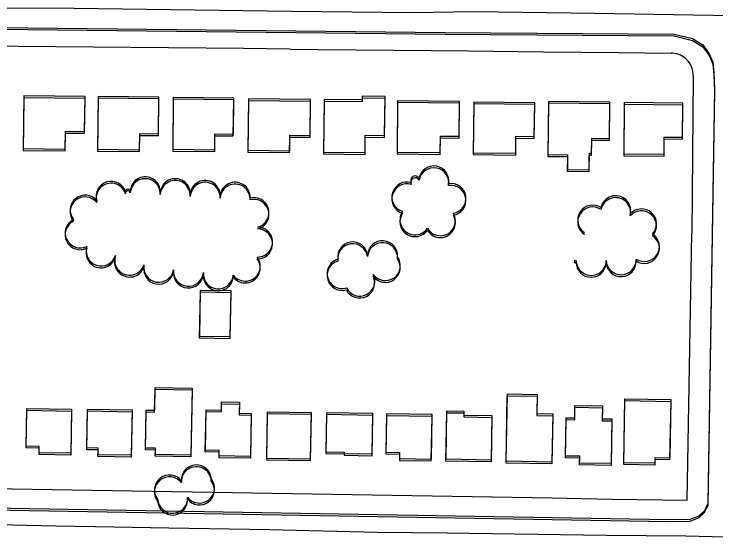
# Model space of a CAD drawing. Extents: x -25029 to 2274964, y -81170 to 687028.
# Drawn here: x 8100.4 to 8568.3, y -66729.3 to -66380.5 of the extents above; entities that cross this region are included whole.
import ezdxf

# ---------------------------------------------------------------- set-up
doc = ezdxf.new("R2010")
doc.units = 0
for name, color, linetype in [('81911BEA - RW_X_Fee_RW', 7, 'Continuous'), ('BLDG', 7, 'Continuous'), ('GE_X_CL_2000', 7, 'Continuous'), ('ROAD', 7, 'Continuous'), ('TREES', 7, 'Continuous')]:
    doc.layers.add(name, color=color, linetype=linetype)

msp = doc.modelspace()

# ---------------------------------------------------------------- linework, layer by layer
at = {"layer": '81911BEA - RW_X_Fee_RW'}
for p, q in [((8153.34, -66402.58), (8128.34, -66402.33)), ((8553.18, -66421.68), (8552.16, -66526.8)), ((8549.14, -66704.83), (8552.16, -66526.8))]:
    msp.add_line(p, q, dxfattribs=at)
for points in [[(8128.34, -66402.33), (8103.34, -66402.08), (8053.35, -66401.58), (8003.35, -66401.08), (7983.35, -66400.88)], [(8284.42, -66403.89), (8253.34, -66403.58), (8203.34, -66403.08), (8153.34, -66402.58)], [(8284.42, -66403.89), (8303.34, -66404.08), (8353.34, -66404.58), (8403.34, -66405.08), (8453.34, -66405.63)], [(8453.34, -66405.63), (8503.33, -66406.18), (8538.33, -66406.53)], [(8553.18, -66421.68), (8553.14, -66420.37), (8552.98, -66419.07), (8552.71, -66417.79), (8552.33, -66416.54), (8551.84, -66415.33), (8551.25, -66414.16), (8550.56, -66413.05), (8549.77, -66412), (8548.9, -66411.03), (8547.94, -66410.14), (8546.91, -66409.33), (8545.81, -66408.62), (8544.66, -66408), (8543.45, -66407.49), (8542.21, -66407.08), (8540.94, -66406.78), (8539.64, -66406.6), (8538.33, -66406.53)], [(7529.26, -66687.33), (7579.25, -66688.19), (7619.25, -66688.88), (7659.24, -66689.56), (7699.24, -66690.25), (7739.23, -66690.94), (7779.23, -66691.62), (7819.23, -66692.31), (7859.22, -66692.99), (7899.22, -66693.68), (7939.21, -66694.37), (7979.21, -66695.05), (8019.2, -66695.74), (8059.2, -66696.42), (8099.19, -66697.11), (8139.19, -66697.8)], [(8139.19, -66697.8), (8179.18, -66698.48), (8219.18, -66699.17), (8259.17, -66699.85), (8299.17, -66700.54), (8339.16, -66701.23), (8379.16, -66701.91), (8419.15, -66702.6), (8459.15, -66703.28), (8499.14, -66703.97), (8549.14, -66704.83)]]:
    msp.add_lwpolyline(points, dxfattribs=at)
at = {"layer": 'BLDG'}
for points in [[(8106.44, -66471.5), (8134.5, -66471.81), (8134.63, -66459.93), (8147.44, -66460.07), (8147.7, -66436.82), (8106.83, -66436.37)], [(8106.45, -66470.29), (8134.51, -66470.6), (8134.64, -66458.72), (8147.45, -66458.86), (8147.71, -66435.61), (8106.84, -66435.16)], [(8155.98, -66471.89), (8184.11, -66472.2), (8184.22, -66461.45), (8196.71, -66461.59), (8196.98, -66437.16), (8156.37, -66436.71)], [(8155.99, -66470.68), (8184.12, -66470.98), (8184.23, -66460.23), (8196.72, -66460.37), (8196.99, -66435.94), (8156.38, -66435.5)], [(8206.19, -66471.94), (8234.22, -66472.25), (8234.34, -66461.67), (8246.57, -66461.81), (8246.83, -66437.82), (8206.57, -66437.38)], [(8206.2, -66470.72), (8234.23, -66471.03), (8234.35, -66460.45), (8246.58, -66460.59), (8246.84, -66436.6), (8206.58, -66436.16)], [(8256.35, -66471.38), (8284.14, -66471.68), (8284.25, -66461.35), (8297.73, -66461.5), (8297.99, -66437.58), (8256.73, -66437.13)], [(8306.68, -66473.83), (8334.4, -66474.14), (8334.53, -66462.62), (8347.42, -66462.77), (8347.71, -66436.73), (8332.49, -66436.56), (8332.46, -66439.05), (8307.07, -66438.77)], [(8306.69, -66472.6), (8334.41, -66472.91), (8334.54, -66461.39), (8347.43, -66461.53), (8347.72, -66435.49), (8332.5, -66435.33), (8332.47, -66437.82), (8307.08, -66437.54)], [(8256.34, -66472.6), (8284.13, -66472.91), (8284.24, -66462.58), (8297.72, -66462.73), (8297.98, -66438.81), (8256.72, -66438.35)], [(8355.69, -66473.8), (8384.52, -66474.12), (8384.64, -66463.11), (8397.12, -66463.24), (8397.38, -66440.01), (8356.07, -66439.55)], [(8355.7, -66472.56), (8384.53, -66472.88), (8384.65, -66461.87), (8397.13, -66462), (8397.39, -66438.77), (8356.08, -66438.31)], [(8406.48, -66474.29), (8434.86, -66474.6), (8434.99, -66463.29), (8447.21, -66463.42), (8447.46, -66440.93), (8406.86, -66440.48)], [(8406.49, -66473.05), (8434.87, -66473.35), (8435, -66462.04), (8447.22, -66462.17), (8447.47, -66439.68), (8406.87, -66439.24)], [(8456.18, -66475.42), (8469.33, -66475.57), (8469.22, -66485.41), (8483.76, -66485.57), (8483.88, -66474.6), (8485.39, -66474.61), (8485.51, -66464.56), (8497.25, -66464.69), (8497.52, -66440.46), (8456.57, -66440.01)], [(8456.19, -66474.17), (8469.34, -66474.32), (8469.23, -66484.16), (8483.77, -66484.32), (8483.89, -66473.35), (8485.4, -66473.36), (8485.52, -66463.31), (8497.26, -66463.44), (8497.53, -66439.21), (8456.58, -66438.76)], [(8506.82, -66474.99), (8533.71, -66475.29), (8533.84, -66463.84), (8546, -66463.98), (8546.25, -66441.24), (8507.2, -66440.8)], [(8506.83, -66473.74), (8533.72, -66474.03), (8533.85, -66462.58), (8546.01, -66462.72), (8546.26, -66439.98), (8507.21, -66439.55)], [(8244.51, -66596.85), (8245.03, -66566.37), (8224.42, -66566.02), (8223.9, -66596.5)], [(8244.54, -66595.63), (8245.05, -66565.15), (8224.44, -66564.8), (8223.93, -66595.28)], [(8219.11, -66629.95), (8218.34, -66674.63), (8194.6, -66674.22), (8194.67, -66670.06), (8188.04, -66669.95), (8188.47, -66644.66), (8194.15, -66644.75), (8194.41, -66629.52)], [(8219.08, -66631.17), (8218.31, -66675.85), (8194.57, -66675.44), (8194.64, -66671.28), (8188.01, -66671.17), (8188.44, -66645.88), (8194.12, -66645.97), (8194.38, -66630.74)], [(8449.05, -66634.2), (8448.83, -66647.01), (8459.51, -66647.19), (8458.97, -66679.29), (8428.48, -66678.77), (8429.25, -66633.86)], [(8449.02, -66635.45), (8448.8, -66648.26), (8459.48, -66648.44), (8458.93, -66680.54), (8428.44, -66680.02), (8429.22, -66635.11)], [(8538.11, -66638.82), (8537.44, -66677.88), (8527.62, -66677.71), (8527.56, -66681.33), (8506.89, -66680.98), (8507.63, -66638.29)], [(8538.14, -66637.56), (8537.48, -66676.62), (8527.66, -66676.45), (8527.6, -66680.07), (8506.93, -66679.73), (8507.66, -66637.04)], [(8228.37, -66645.64), (8238.67, -66645.82), (8238.76, -66640.44), (8250.66, -66640.65), (8250.53, -66647.93), (8258.5, -66648.07), (8258.01, -66676.83), (8237.06, -66676.47), (8237.13, -66672.72), (8227.9, -66672.56)], [(8228.4, -66644.42), (8238.7, -66644.6), (8238.79, -66639.22), (8250.69, -66639.43), (8250.56, -66646.71), (8258.53, -66646.85), (8258.04, -66675.61), (8237.09, -66675.25), (8237.16, -66671.5), (8227.93, -66671.34)], [(8492.44, -66651.71), (8498.89, -66651.82), (8498.38, -66681.57), (8477.37, -66681.21), (8477.45, -66676.71), (8468.08, -66676.55), (8468.52, -66651.02), (8474.13, -66651.12), (8474.28, -66642.75), (8492.59, -66643.07)], [(8492.47, -66650.46), (8498.92, -66650.57), (8498.42, -66680.32), (8477.41, -66679.96), (8477.48, -66675.46), (8468.11, -66675.3), (8468.55, -66649.77), (8474.16, -66649.87), (8474.31, -66641.5), (8492.62, -66641.82)], [(8138.74, -66645.3), (8138.23, -66674.68), (8117.1, -66674.32), (8117.17, -66670.07), (8108.48, -66669.92), (8108.92, -66644.78)], [(8138.77, -66644.09), (8138.26, -66673.47), (8117.13, -66673.11), (8117.2, -66668.86), (8108.51, -66668.71), (8108.95, -66643.57)], [(8179.05, -66645.77), (8178.53, -66676.02), (8156.34, -66675.64), (8156.42, -66671.27), (8148.86, -66671.14), (8149.31, -66645.26)], [(8179.08, -66644.56), (8178.56, -66674.81), (8156.37, -66674.43), (8156.45, -66670.06), (8148.89, -66669.93), (8149.34, -66644.05)], [(8268.66, -66677.84), (8298.06, -66678.35), (8298.59, -66647.67), (8269.19, -66647.17)], [(8268.7, -66676.61), (8298.1, -66677.12), (8298.62, -66646.44), (8269.22, -66645.94)], [(8308.21, -66673.67), (8320.49, -66673.88), (8320.48, -66674.78), (8339.08, -66675.1), (8339.54, -66648.21), (8308.66, -66647.68)], [(8308.24, -66672.44), (8320.52, -66672.65), (8320.51, -66673.55), (8339.11, -66673.87), (8339.57, -66646.98), (8308.69, -66646.45)], [(8348.23, -66672.68), (8357.41, -66672.84), (8357.35, -66676.95), (8378.57, -66677.31), (8379.08, -66647.68), (8348.67, -66647.16)], [(8400.26, -66646.59), (8400.21, -66649.26), (8418.88, -66649.58), (8418.37, -66679.2), (8388.33, -66678.68), (8388.89, -66646.4)], [(8400.29, -66645.35), (8400.24, -66648.02), (8418.91, -66648.34), (8418.41, -66677.96), (8388.37, -66677.44), (8388.92, -66645.16)], [(8348.2, -66673.92), (8357.38, -66674.08), (8357.31, -66678.19), (8378.53, -66678.55), (8379.05, -66648.92), (8348.64, -66648.4)]]:
    msp.add_lwpolyline(points, close=True, dxfattribs=at)
at = {"layer": 'GE_X_CL_2000'}
for points in [[(7983.77, -66374.85), (8004.72, -66374.99), (8065.42, -66376.46), (8140.53, -66376.49), (8285.37, -66378.64), (8365.93, -66379.55), (8407.14, -66378.87), (8487.49, -66379.97), (8552.81, -66381.03), (8580.08, -66381.42)], [(7505.98, -66710.56), (7526.28, -66710.79), (7629.98, -66713.26), (7739.21, -66714.54), (7827.02, -66716.43), (7943.44, -66718.54), (8032.29, -66719.61), (8127.93, -66721.91), (8154.68, -66722.34), (8203.53, -66723.25), (8270.73, -66724.29), (8342.41, -66726.16), (8389.19, -66726.57), (8434, -66727.22), (8495.36, -66728.04), (8548.26, -66728.48), (8574.55, -66729.28)]]:
    msp.add_lwpolyline(points, dxfattribs=at)
at = {"layer": 'ROAD'}
for points in [[(7742.96, -66388.29), (8089.05, -66390.65), (8387.72, -66394.03), (8540.53, -66395.1), (8552.59, -66398.09), (8559.58, -66402.37), (8563.66, -66408.21), (8566.13, -66413.94), (8566.82, -66421.05), (8567.29, -66431.83), (8562.92, -66708.25), (8560.29, -66713.47), (8556.79, -66716.56), (8550.88, -66718.9), (8536.55, -66719.15), (8020.33, -66710.18), (7738.63, -66706)], [(7742.96, -66387.13), (8089.05, -66389.45), (8387.72, -66392.79), (8540.53, -66393.84), (8552.59, -66396.83), (8559.58, -66401.11), (8563.66, -66406.95), (8566.13, -66412.68), (8566.82, -66419.79), (8567.3, -66430.57), (8562.96, -66706.99), (8560.33, -66712.21), (8556.83, -66715.3), (8550.92, -66717.64), (8536.59, -66717.89), (8020.37, -66708.98), (7738.67, -66704.84)]]:
    msp.add_lwpolyline(points, dxfattribs=at)
at = {"layer": 'TREES'}
for centre, radius, start, end in [((8380.23, -66493.09), 10, 349.5031, 169.5031), ((8380.25, -66491.85), 10, 349.5101, 169.5101), ((8187.88, -66499.09), 10, 356.5555, 176.5556), ((8367.8, -66491.49), 3, 29.0912, 209.0912), ((8165.15, -66503.32), 10, 16.7898, 196.7898), ((8165.16, -66502.1), 10, 16.7968, 196.7968), ((8187.86, -66500.31), 10, 356.5485, 176.5486), ((8207.83, -66501.51), 10, 356.5485, 176.5486), ((8207.85, -66500.29), 10, 356.5555, 176.5556), ((8227.79, -66502.72), 10, 356.5485, 176.5486), ((8227.81, -66501.49), 10, 356.5555, 176.5556), ((8247.77, -66502.69), 10, 356.5555, 176.5556), ((8362.27, -66503.76), 10, 73.1954, 253.1954), ((8362.29, -66502.52), 10, 73.2024, 253.2024), ((8367.78, -66492.73), 3, 29.0842, 209.0842), ((8391.67, -66503.54), 10, 279.1344, 99.1344), ((8176.3, -66500.07), 1.62, 12.9387, 192.9387), ((8176.32, -66498.85), 1.62, 12.9457, 192.9457), ((8247.76, -66503.92), 10, 356.5485, 176.5486), ((8391.65, -66504.79), 10, 279.1274, 99.1274), ((8147.78, -66512.48), 10, 38.8483, 218.8483), ((8147.8, -66511.27), 10, 38.8553, 218.8553), ((8260.35, -66512.95), 10, 285.0611, 105.0611), ((8501.42, -66512.95), 10, 347.9661, 167.9661), ((8501.44, -66511.69), 10, 347.9731, 167.9731), ((8260.34, -66514.18), 10, 285.0541, 105.0541), ((8367.66, -66517.73), 10, 145.6671, 325.6671), ((8486.12, -66519.2), 10, 56.4731, 236.4731), ((8486.14, -66517.94), 10, 56.4801, 236.4801), ((8518.62, -66521.74), 10, 317.8985, 137.8985), ((8518.64, -66520.47), 10, 317.9055, 137.9055), ((8367.64, -66518.97), 10, 145.6601, 325.6601), ((8384.57, -66519.64), 10, 209.8448, 29.8448), ((8384.59, -66518.39), 10, 209.8518, 29.8518), ((8144.45, -66527.71), 10, 116.4455, 296.4455), ((8144.47, -66526.49), 10, 116.4525, 296.4525), ((8262.69, -66533.83), 10, 268.6089, 88.609), ((8262.71, -66532.6), 10, 268.6159, 88.616), ((8520.56, -66536.81), 10, 236.781, 56.781), ((8520.58, -66535.54), 10, 236.788, 56.788), ((8158.43, -66538.54), 10, 161.9538, 341.9538), ((8326.12, -66543.74), 10, 8.145, 188.145), ((8326.15, -66542.51), 10, 8.152, 188.152), ((8346, -66543), 10, 356.1469, 176.1469), ((8346.02, -66541.76), 10, 356.1539, 176.1539), ((8158.41, -66539.76), 10, 161.9468, 341.9468), ((8177.44, -66545.92), 10, 162.2102, 342.2102), ((8177.46, -66544.7), 10, 162.2172, 342.2172), ((8254.48, -66549.88), 10, 217.1992, 37.1992), ((8254.51, -66548.65), 10, 217.2062, 37.2062), ((8319.08, -66554.82), 10, 106.4697, 286.4697), ((8319.11, -66553.59), 10, 106.4767, 286.4767), ((8316.24, -66545.2), 0.0379, 106.4697, 286.4697), ((8316.26, -66543.96), 0.0379, 106.4767, 286.4767), ((8347.87, -66549.52), 10, 215.7835, 35.7835), ((8347.89, -66548.28), 10, 215.7905, 35.7905), ((8474.56, -66544.58), 0.614, 157.939, 337.939), ((8485.13, -66544.82), 10, 179.9577, 359.9577), ((8505.09, -66545.63), 10, 182.6089, 2.6089), ((8505.12, -66544.37), 10, 182.6159, 2.6159), ((8196.82, -66550.65), 10, 170.3211, 350.3211), ((8196.84, -66549.43), 10, 170.3281, 350.3281), ((8474.53, -66545.83), 0.614, 157.932, 337.932), ((8485.1, -66546.07), 10, 179.9507, 359.9507), ((8216.64, -66553.23), 10, 174.8426, 354.8426), ((8216.66, -66552.01), 10, 174.8496, 354.8496), ((8236.56, -66555.03), 10, 174.8638, 354.8638), ((8236.58, -66553.8), 10, 174.8708, 354.8708), ((8330.86, -66558.65), 10, 206.9018, 26.9018), ((8330.83, -66559.89), 10, 206.8948, 26.8948), ((8221.93, -66692.44), 10, 3.264, 183.264), ((8221.97, -66691.21), 10, 3.271, 183.271), ((8203.96, -66699.18), 10, 37.7436, 217.7436), ((8204, -66697.96), 10, 37.7506, 217.7506), ((8211.91, -66693.03), 0.0461, 31.8961, 211.8961), ((8211.95, -66691.81), 0.0461, 31.9031, 211.9031), ((8223.96, -66697.93), 10, 217.3285, 37.3285), ((8224.01, -66696.71), 10, 217.3355, 37.3355), ((8206.03, -66704.65), 10, 183.7336, 3.7336), ((8206.08, -66703.42), 10, 183.7406, 3.7406)]:
    msp.add_arc(centre, radius, start, end, dxfattribs=at)

doc.saveas('drawing.dxf')
